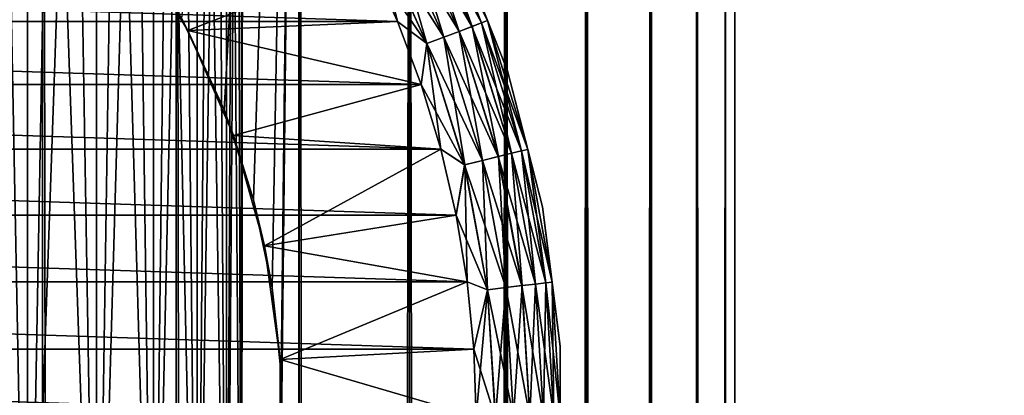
# Model space of a CAD drawing. Extents: x -265 to 265, y 0 to 1027.
# Tile 292 of 396: x -243.29 to -231.88, y 1000.25 to 1004.61. Entities that reach past the tile are written whole.
import ezdxf

# ---------------------------------------------------------------- set-up
doc = ezdxf.new("R2010")
doc.units = 0
doc.header["$LTSCALE"] = 65.185185
for name, color, linetype in [('211', 7, 'CONTINUOUS'), ('212', 7, 'CONTINUOUS'), ('218', 7, 'CONTINUOUS'), ('221', 7, 'CONTINUOUS'), ('222', 7, 'CONTINUOUS'), ('224', 7, 'CONTINUOUS'), ('228', 7, 'CONTINUOUS'), ('232', 7, 'CONTINUOUS'), ('241', 7, 'CONTINUOUS'), ('4', 7, 'CONTINUOUS'), ('8', 7, 'CONTINUOUS')]:
    doc.layers.add(name, color=color, linetype=linetype)

msp = doc.modelspace()

# ---------------------------------------------------------------- linework, layer by layer
at = {"layer": '211', "color": 7, "linetype": 'CONTINUOUS'}
for points in [[(-244.681, 1, 14.025), (-243.029, 1, 13.282), (-244.681, 1019, 14.025), (-244.681, 1, 14.025)], [(-244.681, 1019, 14.025), (-243.029, 1, 13.282), (-243.029, 1019, 13.282), (-244.681, 1019, 14.025)], [(-243.029, 1, 13.282), (-241.479, 1, 12.345), (-243.029, 1019, 13.282), (-243.029, 1, 13.282)], [(-243.029, 1019, 13.282), (-241.479, 1, 12.345), (-241.479, 1019, 12.345), (-243.029, 1019, 13.282)], [(-241.479, 1, 12.345), (-240.053, 1, 11.228), (-241.479, 1019, 12.345), (-241.479, 1, 12.345)], [(-241.479, 1019, 12.345), (-240.053, 1, 11.228), (-240.053, 1019, 11.228), (-241.479, 1019, 12.345)], [(-240.053, 1, 11.228), (-238.772, 1, 9.947), (-240.053, 1019, 11.228), (-240.053, 1, 11.228)], [(-240.053, 1019, 11.228), (-238.772, 1, 9.947), (-238.772, 1019, 9.947), (-240.053, 1019, 11.228)], [(-238.772, 1, 9.947), (-237.655, 1, 8.521), (-238.772, 1019, 9.947), (-238.772, 1, 9.947)], [(-238.772, 1019, 9.947), (-237.655, 1, 8.521), (-237.655, 1019, 8.521), (-238.772, 1019, 9.947)], [(-237.655, 1, 8.521), (-236.718, 1, 6.971), (-237.655, 1019, 8.521), (-237.655, 1, 8.521)], [(-237.655, 1019, 8.521), (-236.718, 1, 6.971), (-236.718, 1019, 6.971), (-237.655, 1019, 8.521)], [(-236.718, 1, 6.971), (-235.975, 1, 5.319), (-236.718, 1019, 6.971), (-236.718, 1, 6.971)], [(-236.718, 1019, 6.971), (-235.975, 1, 5.319), (-235.975, 1019, 5.319), (-236.718, 1019, 6.971)], [(-235.975, 1, 5.319), (-235.436, 1, 3.59), (-235.975, 1019, 5.319), (-235.975, 1, 5.319)], [(-235.975, 1019, 5.319), (-235.436, 1, 3.59), (-235.436, 1019, 3.59), (-235.975, 1019, 5.319)], [(-235.436, 1, 3.59), (-235.109, 1, 1.808), (-235.436, 1019, 3.59), (-235.436, 1, 3.59)], [(-235.436, 1019, 3.59), (-235.109, 1, 1.808), (-235.109, 1019, 1.808), (-235.436, 1019, 3.59)], [(-235.109, 1, 1.808), (-235, 1), (-235.109, 1019, 1.808), (-235.109, 1, 1.808)], [(-235.109, 1019, 1.808), (-235, 1), (-235, 1019), (-235.109, 1019, 1.808)]]:
    msp.add_3dface(points, dxfattribs=at)
at = {"layer": '212', "color": 7, "linetype": 'CONTINUOUS'}
for points in [[(-241.415, 1004.622, -12.3), (-240.053, 1019, -11.228), (-240.924, 1003.563, -11.943), (-241.415, 1004.622, -12.3)], [(-240.924, 1003.563, -11.943), (-240.053, 1019, -11.228), (-240.581, 1002.517, -11.674), (-240.924, 1003.563, -11.943)], [(-240.581, 1002.517, -11.674), (-240.053, 1019, -11.228), (-240.366, 1001.497, -11.497), (-240.581, 1002.517, -11.674)], [(-240.366, 1001.497, -11.497), (-240.053, 1019, -11.228), (-240.263, 1000.496, -11.41), (-240.366, 1001.497, -11.497)], [(-240.263, 1000.496, -11.41), (-240.053, 1019, -11.228), (-240.263, 999.504, -11.41), (-240.263, 1000.496, -11.41)], [(-240.263, 999.504, -11.41), (-240.053, 1019, -11.228), (-240.263, 20.496, -11.41), (-240.263, 999.504, -11.41)], [(-240.053, 1019, -11.228), (-240.053, 1, -11.228), (-240.263, 20.496, -11.41), (-240.053, 1019, -11.228)], [(-238.772, 1, -9.947), (-240.053, 1, -11.228), (-238.772, 1019, -9.947), (-238.772, 1, -9.947)], [(-238.772, 1019, -9.947), (-240.053, 1, -11.228), (-240.053, 1019, -11.228), (-238.772, 1019, -9.947)], [(-237.655, 1, -8.521), (-238.772, 1, -9.947), (-237.655, 1019, -8.521), (-237.655, 1, -8.521)], [(-237.655, 1019, -8.521), (-238.772, 1, -9.947), (-238.772, 1019, -9.947), (-237.655, 1019, -8.521)], [(-236.718, 1, -6.971), (-237.655, 1, -8.521), (-236.718, 1019, -6.971), (-236.718, 1, -6.971)], [(-236.718, 1019, -6.971), (-237.655, 1, -8.521), (-237.655, 1019, -8.521), (-236.718, 1019, -6.971)], [(-235.975, 1, -5.319), (-236.718, 1, -6.971), (-235.975, 1019, -5.319), (-235.975, 1, -5.319)], [(-235.975, 1019, -5.319), (-236.718, 1, -6.971), (-236.718, 1019, -6.971), (-235.975, 1019, -5.319)], [(-235.436, 1, -3.59), (-235.975, 1, -5.319), (-235.436, 1019, -3.59), (-235.436, 1, -3.59)], [(-235.436, 1019, -3.59), (-235.975, 1, -5.319), (-235.975, 1019, -5.319), (-235.436, 1019, -3.59)], [(-235.109, 1, -1.808), (-235.436, 1, -3.59), (-235.109, 1019, -1.808), (-235.109, 1, -1.808)], [(-235.109, 1019, -1.808), (-235.436, 1, -3.59), (-235.436, 1019, -3.59), (-235.109, 1019, -1.808)], [(-235, 1019), (-235, 1), (-235.109, 1, -1.808), (-235, 1019)], [(-235, 1019), (-235.109, 1, -1.808), (-235.109, 1019, -1.808), (-235, 1019)]]:
    msp.add_3dface(points, dxfattribs=at)
at = {"layer": '218', "color": 7, "linetype": 'CONTINUOUS'}
for points in [[(-242.035, 1005.623, -25), (-241.415, 1004.622, -12.3), (-241.343, 1004.486, -25), (-242.035, 1005.623, -25)], [(-241.415, 1004.622, -12.3), (-240.924, 1003.563, -11.943), (-241.343, 1004.486, -25), (-241.415, 1004.622, -12.3)], [(-241.343, 1004.486, -25), (-240.924, 1003.563, -11.943), (-240.813, 1003.265, -25), (-241.343, 1004.486, -25)], [(-240.924, 1003.563, -11.943), (-240.581, 1002.517, -11.674), (-240.813, 1003.265, -25), (-240.924, 1003.563, -11.943)], [(-240.813, 1003.265, -25), (-240.581, 1002.517, -11.674), (-240.454, 1001.984, -25), (-240.813, 1003.265, -25)], [(-240.581, 1002.517, -11.674), (-240.366, 1001.497, -11.497), (-240.454, 1001.984, -25), (-240.581, 1002.517, -11.674)], [(-240.454, 1001.984, -25), (-240.366, 1001.497, -11.497), (-240.273, 1000.665, -25), (-240.454, 1001.984, -25)], [(-240.366, 1001.497, -11.497), (-240.263, 1000.496, -11.41), (-240.273, 1000.665, -25), (-240.366, 1001.497, -11.497)], [(-240.263, 1000.496, -11.41), (-240.263, 999.504, -11.41), (-240.273, 1000.665, -25), (-240.263, 1000.496, -11.41)], [(-240.273, 1000.665, -25), (-240.263, 999.504, -11.41), (-240.273, 999.335, -25), (-240.273, 1000.665, -25)]]:
    msp.add_3dface(points, dxfattribs=at)
at = {"layer": '221', "color": 7, "linetype": 'CONTINUOUS'}
for points in [[(-242.035, 1005.623, -25), (-241.343, 1004.486, -25), (-239.238, 1005.307, -25), (-242.035, 1005.623, -25)], [(-239.238, 1005.307, -25), (-241.343, 1004.486, -25), (-238.913, 1004.592, -25), (-239.238, 1005.307, -25)], [(-238.913, 1004.592, -25), (-241.343, 1004.486, -25), (-238.637, 1003.857, -25), (-238.913, 1004.592, -25)], [(-241.343, 1004.486, -25), (-240.813, 1003.265, -25), (-238.637, 1003.857, -25), (-241.343, 1004.486, -25)], [(-238.637, 1003.857, -25), (-240.813, 1003.265, -25), (-238.409, 1003.106, -25), (-238.637, 1003.857, -25)], [(-240.813, 1003.265, -25), (-240.454, 1001.984, -25), (-238.409, 1003.106, -25), (-240.813, 1003.265, -25)], [(-238.409, 1003.106, -25), (-240.454, 1001.984, -25), (-238.231, 1002.341, -25), (-238.409, 1003.106, -25)], [(-238.231, 1002.341, -25), (-240.454, 1001.984, -25), (-238.103, 1001.566, -25), (-238.231, 1002.341, -25)], [(-240.454, 1001.984, -25), (-240.273, 1000.665, -25), (-238.103, 1001.566, -25), (-240.454, 1001.984, -25)], [(-238.103, 1001.566, -25), (-240.273, 1000.665, -25), (-238.026, 1000.785, -25), (-238.103, 1001.566, -25)], [(-238.026, 1000.785, -25), (-240.273, 1000.665, -25), (-238, 1000, -25), (-238.026, 1000.785, -25)], [(-240.273, 1000.665, -25), (-240.273, 999.335, -25), (-238, 1000, -25), (-240.273, 1000.665, -25)]]:
    msp.add_3dface(points, dxfattribs=at)
at = {"layer": '222', "color": 7, "linetype": 'CONTINUOUS'}
for points in [[(-261.087, 1004.592, -75), (-260.762, 1005.307, -75), (-238.913, 1004.592, -75), (-261.087, 1004.592, -75)], [(-238.913, 1004.592, -75), (-260.762, 1005.307, -75), (-239.238, 1005.307, -75), (-238.913, 1004.592, -75)], [(-261.363, 1003.857, -75), (-261.087, 1004.592, -75), (-238.637, 1003.857, -75), (-261.363, 1003.857, -75)], [(-238.637, 1003.857, -75), (-261.087, 1004.592, -75), (-238.913, 1004.592, -75), (-238.637, 1003.857, -75)], [(-261.591, 1003.106, -75), (-261.363, 1003.857, -75), (-238.409, 1003.106, -75), (-261.591, 1003.106, -75)], [(-238.409, 1003.106, -75), (-261.363, 1003.857, -75), (-238.637, 1003.857, -75), (-238.409, 1003.106, -75)], [(-261.769, 1002.341, -75), (-261.591, 1003.106, -75), (-238.231, 1002.341, -75), (-261.769, 1002.341, -75)], [(-238.231, 1002.341, -75), (-261.591, 1003.106, -75), (-238.409, 1003.106, -75), (-238.231, 1002.341, -75)], [(-261.897, 1001.566, -75), (-261.769, 1002.341, -75), (-238.103, 1001.566, -75), (-261.897, 1001.566, -75)], [(-238.103, 1001.566, -75), (-261.769, 1002.341, -75), (-238.231, 1002.341, -75), (-238.103, 1001.566, -75)], [(-261.974, 1000.785, -75), (-261.897, 1001.566, -75), (-238.026, 1000.785, -75), (-261.974, 1000.785, -75)], [(-238.026, 1000.785, -75), (-261.897, 1001.566, -75), (-238.103, 1001.566, -75), (-238.026, 1000.785, -75)], [(-262, 1000, -75), (-261.974, 1000.785, -75), (-238, 1000, -75), (-262, 1000, -75)], [(-238, 1000, -75), (-261.974, 1000.785, -75), (-238.026, 1000.785, -75), (-238, 1000, -75)]]:
    msp.add_3dface(points, dxfattribs=at)
at = {"layer": '224', "color": 7, "linetype": 'CONTINUOUS'}
for points in [[(-237.636, 1004.017, -74), (-238.237, 1005.535, -74), (-237.636, 1004.017, -26), (-237.636, 1004.017, -74)], [(-237.636, 1004.017, -26), (-238.237, 1005.535, -74), (-238.237, 1005.535, -26), (-237.636, 1004.017, -26)], [(-237.23, 1002.436, -74), (-237.636, 1004.017, -74), (-237.23, 1002.436, -26), (-237.23, 1002.436, -74)], [(-237.23, 1002.436, -26), (-237.636, 1004.017, -74), (-237.636, 1004.017, -26), (-237.23, 1002.436, -26)], [(-237.026, 1000.816, -74), (-237.23, 1002.436, -74), (-237.026, 1000.816, -26), (-237.026, 1000.816, -74)], [(-237.026, 1000.816, -26), (-237.23, 1002.436, -74), (-237.23, 1002.436, -26), (-237.026, 1000.816, -26)], [(-237.026, 999.184, -74), (-237.026, 1000.816, -74), (-237.026, 999.184, -26), (-237.026, 999.184, -74)], [(-237.026, 999.184, -26), (-237.026, 1000.816, -74), (-237.026, 1000.816, -26), (-237.026, 999.184, -26)]]:
    msp.add_3dface(points, dxfattribs=at)
at = {"layer": '228', "color": 7, "linetype": 'CONTINUOUS'}
for points in [[(-238.049, 1004.532, -74.624), (-238.823, 1005.866, -74.782), (-238.682, 1005.94, -74.624), (-238.049, 1004.532, -74.624)], [(-237.937, 1004.575, -74.434), (-238.682, 1005.94, -74.624), (-238.577, 1005.995, -74.434), (-237.937, 1004.575, -74.434)], [(-238.049, 1004.532, -74.624), (-238.682, 1005.94, -74.624), (-237.937, 1004.575, -74.434), (-238.049, 1004.532, -74.624)], [(-237.868, 1004.601, -74.223), (-238.577, 1005.995, -74.434), (-238.511, 1006.03, -74.223), (-237.868, 1004.601, -74.223)], [(-237.937, 1004.575, -74.434), (-238.577, 1005.995, -74.434), (-237.868, 1004.601, -74.223), (-237.937, 1004.575, -74.434)], [(-238.237, 1005.535, -74), (-237.868, 1004.601, -74.223), (-238.511, 1006.03, -74.223), (-238.237, 1005.535, -74)], [(-238.197, 1004.476, -74.782), (-238.991, 1005.778, -74.901), (-238.823, 1005.866, -74.782), (-238.197, 1004.476, -74.782)], [(-238.197, 1004.476, -74.782), (-238.823, 1005.866, -74.782), (-238.049, 1004.532, -74.624), (-238.197, 1004.476, -74.782)], [(-238.375, 1004.409, -74.901), (-239.178, 1005.68, -74.975), (-238.991, 1005.778, -74.901), (-238.375, 1004.409, -74.901)], [(-238.375, 1004.409, -74.901), (-238.991, 1005.778, -74.901), (-238.197, 1004.476, -74.782), (-238.375, 1004.409, -74.901)], [(-238.573, 1004.334, -74.975), (-239.238, 1005.307, -75), (-239.178, 1005.68, -74.975), (-238.573, 1004.334, -74.975)], [(-238.573, 1004.334, -74.975), (-239.178, 1005.68, -74.975), (-238.375, 1004.409, -74.901), (-238.573, 1004.334, -74.975)], [(-238.237, 1005.535, -74), (-237.636, 1004.017, -74), (-237.868, 1004.601, -74.223), (-238.237, 1005.535, -74)], [(-238.913, 1004.592, -75), (-239.238, 1005.307, -75), (-238.573, 1004.334, -74.975), (-238.913, 1004.592, -75)], [(-238.637, 1003.857, -75), (-238.913, 1004.592, -75), (-238.573, 1004.334, -74.975), (-238.637, 1003.857, -75)], [(-237.474, 1003.087, -74.434), (-238.049, 1004.532, -74.624), (-237.937, 1004.575, -74.434), (-237.474, 1003.087, -74.434)], [(-237.402, 1003.105, -74.223), (-237.937, 1004.575, -74.434), (-237.868, 1004.601, -74.223), (-237.402, 1003.105, -74.223)], [(-237.474, 1003.087, -74.434), (-237.937, 1004.575, -74.434), (-237.402, 1003.105, -74.223), (-237.474, 1003.087, -74.434)], [(-237.636, 1004.017, -74), (-237.402, 1003.105, -74.223), (-237.868, 1004.601, -74.223), (-237.636, 1004.017, -74)], [(-237.744, 1003.021, -74.782), (-238.375, 1004.409, -74.901), (-238.197, 1004.476, -74.782), (-237.744, 1003.021, -74.782)], [(-237.59, 1003.059, -74.624), (-238.197, 1004.476, -74.782), (-238.049, 1004.532, -74.624), (-237.59, 1003.059, -74.624)], [(-237.744, 1003.021, -74.782), (-238.197, 1004.476, -74.782), (-237.59, 1003.059, -74.624), (-237.744, 1003.021, -74.782)], [(-237.59, 1003.059, -74.624), (-238.049, 1004.532, -74.624), (-237.474, 1003.087, -74.434), (-237.59, 1003.059, -74.624)], [(-238.134, 1002.925, -74.975), (-238.637, 1003.857, -75), (-238.573, 1004.334, -74.975), (-238.134, 1002.925, -74.975)], [(-237.928, 1002.975, -74.901), (-238.573, 1004.334, -74.975), (-238.375, 1004.409, -74.901), (-237.928, 1002.975, -74.901)], [(-238.134, 1002.925, -74.975), (-238.573, 1004.334, -74.975), (-237.928, 1002.975, -74.901), (-238.134, 1002.925, -74.975)], [(-237.928, 1002.975, -74.901), (-238.375, 1004.409, -74.901), (-237.744, 1003.021, -74.782), (-237.928, 1002.975, -74.901)], [(-237.636, 1004.017, -74), (-237.23, 1002.436, -74), (-237.402, 1003.105, -74.223), (-237.636, 1004.017, -74)], [(-238.409, 1003.106, -75), (-238.637, 1003.857, -75), (-238.134, 1002.925, -74.975), (-238.409, 1003.106, -75)], [(-238.231, 1002.341, -75), (-238.409, 1003.106, -75), (-238.134, 1002.925, -74.975), (-238.231, 1002.341, -75)], [(-237.193, 1001.555, -74.434), (-237.59, 1003.059, -74.624), (-237.474, 1003.087, -74.434), (-237.193, 1001.555, -74.434)], [(-237.12, 1001.564, -74.223), (-237.474, 1003.087, -74.434), (-237.402, 1003.105, -74.223), (-237.12, 1001.564, -74.223)], [(-237.193, 1001.555, -74.434), (-237.474, 1003.087, -74.434), (-237.12, 1001.564, -74.223), (-237.193, 1001.555, -74.434)], [(-237.23, 1002.436, -74), (-237.12, 1001.564, -74.223), (-237.402, 1003.105, -74.223), (-237.23, 1002.436, -74)], [(-237.658, 1001.499, -74.901), (-238.134, 1002.925, -74.975), (-237.928, 1002.975, -74.901), (-237.658, 1001.499, -74.901)], [(-237.469, 1001.522, -74.782), (-237.928, 1002.975, -74.901), (-237.744, 1003.021, -74.782), (-237.469, 1001.522, -74.782)], [(-237.658, 1001.499, -74.901), (-237.928, 1002.975, -74.901), (-237.469, 1001.522, -74.782), (-237.658, 1001.499, -74.901)], [(-237.312, 1001.541, -74.624), (-237.744, 1003.021, -74.782), (-237.59, 1003.059, -74.624), (-237.312, 1001.541, -74.624)], [(-237.469, 1001.522, -74.782), (-237.744, 1003.021, -74.782), (-237.312, 1001.541, -74.624), (-237.469, 1001.522, -74.782)], [(-237.312, 1001.541, -74.624), (-237.59, 1003.059, -74.624), (-237.193, 1001.555, -74.434), (-237.312, 1001.541, -74.624)], [(-237.868, 1001.473, -74.975), (-238.231, 1002.341, -75), (-238.134, 1002.925, -74.975), (-237.868, 1001.473, -74.975)], [(-237.868, 1001.473, -74.975), (-238.134, 1002.925, -74.975), (-237.658, 1001.499, -74.901), (-237.868, 1001.473, -74.975)], [(-237.23, 1002.436, -74), (-237.026, 1000.816, -74), (-237.12, 1001.564, -74.223), (-237.23, 1002.436, -74)], [(-238.103, 1001.566, -75), (-238.231, 1002.341, -75), (-237.868, 1001.473, -74.975), (-238.103, 1001.566, -75)], [(-238.026, 1000.785, -75), (-238.103, 1001.566, -75), (-237.868, 1001.473, -74.975), (-238.026, 1000.785, -75)], [(-237.567, 1000, -74.901), (-237.868, 1001.473, -74.975), (-237.658, 1001.499, -74.901), (-237.567, 1000, -74.901)], [(-237.377, 1000, -74.782), (-237.658, 1001.499, -74.901), (-237.469, 1001.522, -74.782), (-237.377, 1000, -74.782)], [(-237.567, 1000, -74.901), (-237.658, 1001.499, -74.901), (-237.377, 1000, -74.782), (-237.567, 1000, -74.901)], [(-237.218, 1000, -74.624), (-237.469, 1001.522, -74.782), (-237.312, 1001.541, -74.624), (-237.218, 1000, -74.624)], [(-237.377, 1000, -74.782), (-237.469, 1001.522, -74.782), (-237.218, 1000, -74.624), (-237.377, 1000, -74.782)], [(-237.099, 1000, -74.434), (-237.312, 1001.541, -74.624), (-237.193, 1001.555, -74.434), (-237.099, 1000, -74.434)], [(-237.218, 1000, -74.624), (-237.312, 1001.541, -74.624), (-237.099, 1000, -74.434), (-237.218, 1000, -74.624)], [(-237.025, 1000, -74.223), (-237.193, 1001.555, -74.434), (-237.12, 1001.564, -74.223), (-237.025, 1000, -74.223)], [(-237.099, 1000, -74.434), (-237.193, 1001.555, -74.434), (-237.025, 1000, -74.223), (-237.099, 1000, -74.434)], [(-237.026, 1000.816, -74), (-237.025, 1000, -74.223), (-237.12, 1001.564, -74.223), (-237.026, 1000.816, -74)], [(-237.779, 1000, -74.975), (-238.026, 1000.785, -75), (-237.868, 1001.473, -74.975), (-237.779, 1000, -74.975)], [(-237.779, 1000, -74.975), (-237.868, 1001.473, -74.975), (-237.567, 1000, -74.901), (-237.779, 1000, -74.975)], [(-237.026, 1000.816, -74), (-237.026, 999.184, -74), (-237.025, 1000, -74.223), (-237.026, 1000.816, -74)], [(-238, 1000, -75), (-238.026, 1000.785, -75), (-237.779, 1000, -74.975), (-238, 1000, -75)]]:
    msp.add_3dface(points, dxfattribs=at)
at = {"layer": '232', "color": 7, "linetype": 'CONTINUOUS'}
for points in [[(-238.822, 1005.867, -25.218), (-238.197, 1004.476, -25.218), (-238.682, 1005.94, -25.377), (-238.822, 1005.867, -25.218)], [(-238.682, 1005.94, -25.377), (-238.048, 1004.533, -25.377), (-238.576, 1005.996, -25.567), (-238.682, 1005.94, -25.377)], [(-238.682, 1005.94, -25.377), (-238.197, 1004.476, -25.218), (-238.048, 1004.533, -25.377), (-238.682, 1005.94, -25.377)], [(-238.576, 1005.996, -25.567), (-237.937, 1004.575, -25.567), (-238.511, 1006.03, -25.779), (-238.576, 1005.996, -25.567)], [(-238.576, 1005.996, -25.567), (-238.048, 1004.533, -25.377), (-237.937, 1004.575, -25.567), (-238.576, 1005.996, -25.567)], [(-238.237, 1005.535, -26), (-238.511, 1006.03, -25.779), (-237.868, 1004.601, -25.779), (-238.237, 1005.535, -26)], [(-238.511, 1006.03, -25.779), (-237.937, 1004.575, -25.567), (-237.868, 1004.601, -25.779), (-238.511, 1006.03, -25.779)], [(-238.99, 1005.778, -25.099), (-238.374, 1004.409, -25.099), (-238.822, 1005.867, -25.218), (-238.99, 1005.778, -25.099)], [(-238.822, 1005.867, -25.218), (-238.374, 1004.409, -25.099), (-238.197, 1004.476, -25.218), (-238.822, 1005.867, -25.218)], [(-239.177, 1005.68, -25.025), (-238.572, 1004.334, -25.025), (-238.99, 1005.778, -25.099), (-239.177, 1005.68, -25.025)], [(-238.99, 1005.778, -25.099), (-238.572, 1004.334, -25.025), (-238.374, 1004.409, -25.099), (-238.99, 1005.778, -25.099)], [(-239.238, 1005.307, -25), (-238.913, 1004.592, -25), (-239.177, 1005.68, -25.025), (-239.238, 1005.307, -25)], [(-239.177, 1005.68, -25.025), (-238.913, 1004.592, -25), (-238.572, 1004.334, -25.025), (-239.177, 1005.68, -25.025)], [(-237.636, 1004.017, -26), (-238.237, 1005.535, -26), (-237.868, 1004.601, -25.779), (-237.636, 1004.017, -26)], [(-238.913, 1004.592, -25), (-238.637, 1003.857, -25), (-238.572, 1004.334, -25.025), (-238.913, 1004.592, -25)], [(-238.048, 1004.533, -25.377), (-237.589, 1003.059, -25.377), (-237.937, 1004.575, -25.567), (-238.048, 1004.533, -25.377)], [(-237.937, 1004.575, -25.567), (-237.474, 1003.087, -25.567), (-237.868, 1004.601, -25.779), (-237.937, 1004.575, -25.567)], [(-237.937, 1004.575, -25.567), (-237.589, 1003.059, -25.377), (-237.474, 1003.087, -25.567), (-237.937, 1004.575, -25.567)], [(-237.636, 1004.017, -26), (-237.868, 1004.601, -25.779), (-237.402, 1003.105, -25.779), (-237.636, 1004.017, -26)], [(-237.868, 1004.601, -25.779), (-237.474, 1003.087, -25.567), (-237.402, 1003.105, -25.779), (-237.868, 1004.601, -25.779)], [(-238.374, 1004.409, -25.099), (-237.927, 1002.976, -25.099), (-238.197, 1004.476, -25.218), (-238.374, 1004.409, -25.099)], [(-238.197, 1004.476, -25.218), (-237.743, 1003.021, -25.218), (-238.048, 1004.533, -25.377), (-238.197, 1004.476, -25.218)], [(-238.197, 1004.476, -25.218), (-237.927, 1002.976, -25.099), (-237.743, 1003.021, -25.218), (-238.197, 1004.476, -25.218)], [(-238.048, 1004.533, -25.377), (-237.743, 1003.021, -25.218), (-237.589, 1003.059, -25.377), (-238.048, 1004.533, -25.377)], [(-238.637, 1003.857, -25), (-238.409, 1003.106, -25), (-238.572, 1004.334, -25.025), (-238.637, 1003.857, -25)], [(-238.572, 1004.334, -25.025), (-238.133, 1002.925, -25.025), (-238.374, 1004.409, -25.099), (-238.572, 1004.334, -25.025)], [(-238.572, 1004.334, -25.025), (-238.409, 1003.106, -25), (-238.133, 1002.925, -25.025), (-238.572, 1004.334, -25.025)], [(-238.374, 1004.409, -25.099), (-238.133, 1002.925, -25.025), (-237.927, 1002.976, -25.099), (-238.374, 1004.409, -25.099)], [(-237.23, 1002.436, -26), (-237.636, 1004.017, -26), (-237.402, 1003.105, -25.779), (-237.23, 1002.436, -26)], [(-238.409, 1003.106, -25), (-238.231, 1002.341, -25), (-238.133, 1002.925, -25.025), (-238.409, 1003.106, -25)], [(-237.589, 1003.059, -25.377), (-237.311, 1001.541, -25.377), (-237.474, 1003.087, -25.567), (-237.589, 1003.059, -25.377)], [(-237.474, 1003.087, -25.567), (-237.193, 1001.555, -25.567), (-237.402, 1003.105, -25.779), (-237.474, 1003.087, -25.567)], [(-237.474, 1003.087, -25.567), (-237.311, 1001.541, -25.377), (-237.193, 1001.555, -25.567), (-237.474, 1003.087, -25.567)], [(-237.23, 1002.436, -26), (-237.402, 1003.105, -25.779), (-237.119, 1001.564, -25.779), (-237.23, 1002.436, -26)], [(-237.402, 1003.105, -25.779), (-237.193, 1001.555, -25.567), (-237.119, 1001.564, -25.779), (-237.402, 1003.105, -25.779)], [(-238.133, 1002.925, -25.025), (-237.867, 1001.473, -25.025), (-237.927, 1002.976, -25.099), (-238.133, 1002.925, -25.025)], [(-237.927, 1002.976, -25.099), (-237.657, 1001.499, -25.099), (-237.743, 1003.021, -25.218), (-237.927, 1002.976, -25.099)], [(-237.927, 1002.976, -25.099), (-237.867, 1001.473, -25.025), (-237.657, 1001.499, -25.099), (-237.927, 1002.976, -25.099)], [(-237.743, 1003.021, -25.218), (-237.468, 1001.522, -25.218), (-237.589, 1003.059, -25.377), (-237.743, 1003.021, -25.218)], [(-237.743, 1003.021, -25.218), (-237.657, 1001.499, -25.099), (-237.468, 1001.522, -25.218), (-237.743, 1003.021, -25.218)], [(-237.589, 1003.059, -25.377), (-237.468, 1001.522, -25.218), (-237.311, 1001.541, -25.377), (-237.589, 1003.059, -25.377)], [(-238.231, 1002.341, -25), (-238.103, 1001.566, -25), (-238.133, 1002.925, -25.025), (-238.231, 1002.341, -25)], [(-238.133, 1002.925, -25.025), (-238.103, 1001.566, -25), (-237.867, 1001.473, -25.025), (-238.133, 1002.925, -25.025)], [(-237.026, 1000.816, -26), (-237.23, 1002.436, -26), (-237.119, 1001.564, -25.779), (-237.026, 1000.816, -26)], [(-238.103, 1001.566, -25), (-238.026, 1000.785, -25), (-237.867, 1001.473, -25.025), (-238.103, 1001.566, -25)], [(-237.867, 1001.473, -25.025), (-237.777, 1000, -25.025), (-237.657, 1001.499, -25.099), (-237.867, 1001.473, -25.025)], [(-237.657, 1001.499, -25.099), (-237.777, 1000, -25.025), (-237.566, 1000, -25.099), (-237.657, 1001.499, -25.099)], [(-237.657, 1001.499, -25.099), (-237.566, 1000, -25.099), (-237.468, 1001.522, -25.218), (-237.657, 1001.499, -25.099)], [(-237.468, 1001.522, -25.218), (-237.566, 1000, -25.099), (-237.376, 1000, -25.218), (-237.468, 1001.522, -25.218)], [(-237.468, 1001.522, -25.218), (-237.376, 1000, -25.218), (-237.311, 1001.541, -25.377), (-237.468, 1001.522, -25.218)], [(-237.311, 1001.541, -25.377), (-237.376, 1000, -25.218), (-237.218, 1000, -25.377), (-237.311, 1001.541, -25.377)], [(-237.311, 1001.541, -25.377), (-237.218, 1000, -25.377), (-237.193, 1001.555, -25.567), (-237.311, 1001.541, -25.377)], [(-237.193, 1001.555, -25.567), (-237.218, 1000, -25.377), (-237.099, 1000, -25.567), (-237.193, 1001.555, -25.567)], [(-237.193, 1001.555, -25.567), (-237.099, 1000, -25.567), (-237.119, 1001.564, -25.779), (-237.193, 1001.555, -25.567)], [(-237.026, 1000.816, -26), (-237.119, 1001.564, -25.779), (-237.025, 1000, -25.779), (-237.026, 1000.816, -26)], [(-237.119, 1001.564, -25.779), (-237.099, 1000, -25.567), (-237.025, 1000, -25.779), (-237.119, 1001.564, -25.779)], [(-238.026, 1000.785, -25), (-238, 1000, -25), (-237.867, 1001.473, -25.025), (-238.026, 1000.785, -25)], [(-237.867, 1001.473, -25.025), (-238, 1000, -25), (-237.777, 1000, -25.025), (-237.867, 1001.473, -25.025)], [(-237.026, 999.184, -26), (-237.026, 1000.816, -26), (-237.025, 1000, -25.779), (-237.026, 999.184, -26)]]:
    msp.add_3dface(points, dxfattribs=at)
at = {"layer": '241', "color": 7, "linetype": 'CONTINUOUS'}
for points in [[(-244.131, 995, -7.214), (-243.203, 995, -6.348), (-244.131, 1018, -7.214), (-244.131, 995, -7.214)], [(-244.131, 1018, -7.214), (-243.203, 995, -6.348), (-243.652, 1018, -6.797), (-244.131, 1018, -7.214)], [(-243.203, 995, 6.348), (-244.131, 995, 7.214), (-243.203, 1018, 6.348), (-243.203, 995, 6.348)], [(-243.203, 1018, 6.348), (-244.131, 995, 7.214), (-243.652, 1018, 6.797), (-243.203, 1018, 6.348)], [(-243.652, 1018, -6.797), (-243.203, 995, -6.348), (-243.203, 1018, -6.348), (-243.652, 1018, -6.797)], [(-243.203, 995, -6.348), (-242.402, 995, -5.363), (-243.203, 1018, -6.348), (-243.203, 995, -6.348)], [(-243.203, 1018, -6.348), (-242.402, 995, -5.363), (-242.786, 1018, -5.869), (-243.203, 1018, -6.348)], [(-242.402, 995, 5.363), (-243.203, 995, 6.348), (-242.402, 1018, 5.363), (-242.402, 995, 5.363)], [(-242.402, 1018, 5.363), (-243.203, 995, 6.348), (-242.786, 1018, 5.869), (-242.402, 1018, 5.363)], [(-242.786, 1018, 5.869), (-243.203, 995, 6.348), (-243.203, 1018, 6.348), (-242.786, 1018, 5.869)], [(-242.786, 1018, -5.869), (-242.402, 995, -5.363), (-242.402, 1018, -5.363), (-242.786, 1018, -5.869)], [(-242.402, 995, -5.363), (-241.743, 995, -4.279), (-242.402, 1018, -5.363), (-242.402, 995, -5.363)], [(-242.402, 1018, -5.363), (-241.743, 995, -4.279), (-242.054, 1018, -4.832), (-242.402, 1018, -5.363)], [(-241.743, 995, 4.279), (-242.402, 995, 5.363), (-241.743, 1018, 4.279), (-241.743, 995, 4.279)], [(-241.743, 1018, 4.279), (-242.402, 995, 5.363), (-242.054, 1018, 4.832), (-241.743, 1018, 4.279)], [(-242.054, 1018, 4.832), (-242.402, 995, 5.363), (-242.402, 1018, 5.363), (-242.054, 1018, 4.832)], [(-242.054, 1018, -4.832), (-241.743, 995, -4.279), (-241.743, 1018, -4.279), (-242.054, 1018, -4.832)], [(-241.743, 995, -4.279), (-241.237, 995, -3.114), (-241.743, 1018, -4.279), (-241.743, 995, -4.279)], [(-241.743, 1018, -4.279), (-241.237, 995, -3.114), (-241.47, 1018, -3.705), (-241.743, 1018, -4.279)], [(-241.237, 995, 3.114), (-241.743, 995, 4.279), (-241.237, 1018, 3.114), (-241.237, 995, 3.114)], [(-241.237, 1018, 3.114), (-241.743, 995, 4.279), (-241.47, 1018, 3.705), (-241.237, 1018, 3.114)], [(-241.47, 1018, 3.705), (-241.743, 995, 4.279), (-241.743, 1018, 4.279), (-241.47, 1018, 3.705)], [(-241.47, 1018, -3.705), (-241.237, 995, -3.114), (-241.237, 1018, -3.114), (-241.47, 1018, -3.705)], [(-241.237, 995, -3.114), (-240.895, 995, -1.892), (-241.237, 1018, -3.114), (-241.237, 995, -3.114)], [(-241.237, 1018, -3.114), (-240.895, 995, -1.892), (-241.045, 1018, -2.509), (-241.237, 1018, -3.114)], [(-240.895, 995, 1.892), (-241.237, 995, 3.114), (-240.895, 1018, 1.892), (-240.895, 995, 1.892)], [(-240.895, 1018, 1.892), (-241.237, 995, 3.114), (-241.045, 1018, 2.509), (-240.895, 1018, 1.892)], [(-241.045, 1018, 2.509), (-241.237, 995, 3.114), (-241.237, 1018, 3.114), (-241.045, 1018, 2.509)], [(-241.045, 1018, -2.509), (-240.895, 995, -1.892), (-240.895, 1018, -1.892), (-241.045, 1018, -2.509)], [(-240.895, 995, -1.892), (-240.722, 995, -0.635), (-240.895, 1018, -1.892), (-240.895, 995, -1.892)], [(-240.895, 1018, -1.892), (-240.722, 995, -0.635), (-240.787, 1018, -1.266), (-240.895, 1018, -1.892)], [(-240.722, 995, 0.635), (-240.895, 995, 1.892), (-240.722, 1018, 0.635), (-240.722, 995, 0.635)], [(-240.722, 1018, 0.635), (-240.895, 995, 1.892), (-240.787, 1018, 1.266), (-240.722, 1018, 0.635)], [(-240.787, 1018, 1.266), (-240.895, 995, 1.892), (-240.895, 1018, 1.892), (-240.787, 1018, 1.266)], [(-240.787, 1018, -1.266), (-240.722, 995, -0.635), (-240.722, 1018, -0.635), (-240.787, 1018, -1.266)], [(-240.722, 995, -0.635), (-240.722, 995, 0.635), (-240.722, 1018, -0.635), (-240.722, 995, -0.635)], [(-240.722, 1018, -0.635), (-240.722, 995, 0.635), (-240.7, 1018), (-240.722, 1018, -0.635)], [(-240.7, 1018), (-240.722, 995, 0.635), (-240.722, 1018, 0.635), (-240.7, 1018)]]:
    msp.add_3dface(points, dxfattribs=at)
at = {"layer": '4', "color": 7, "linetype": 'CONTINUOUS'}
for points in [[(-263, 1013.3, 15), (263, 1013.3, 15), (-263, 986.7, 15), (-263, 1013.3, 15)], [(-263, 986.7, 15), (263, 1013.3, 15), (263, 986.7, 15), (-263, 986.7, 15)]]:
    msp.add_3dface(points, dxfattribs=at)
at = {"layer": '8', "color": 7, "linetype": 'CONTINUOUS'}
for points in [[(-263, 986.7, 25), (263, 986.7, 25), (-263, 1013.3, 25), (-263, 986.7, 25)], [(-263, 1013.3, 25), (263, 986.7, 25), (263, 1013.3, 25), (-263, 1013.3, 25)]]:
    msp.add_3dface(points, dxfattribs=at)

doc.saveas('drawing.dxf')
